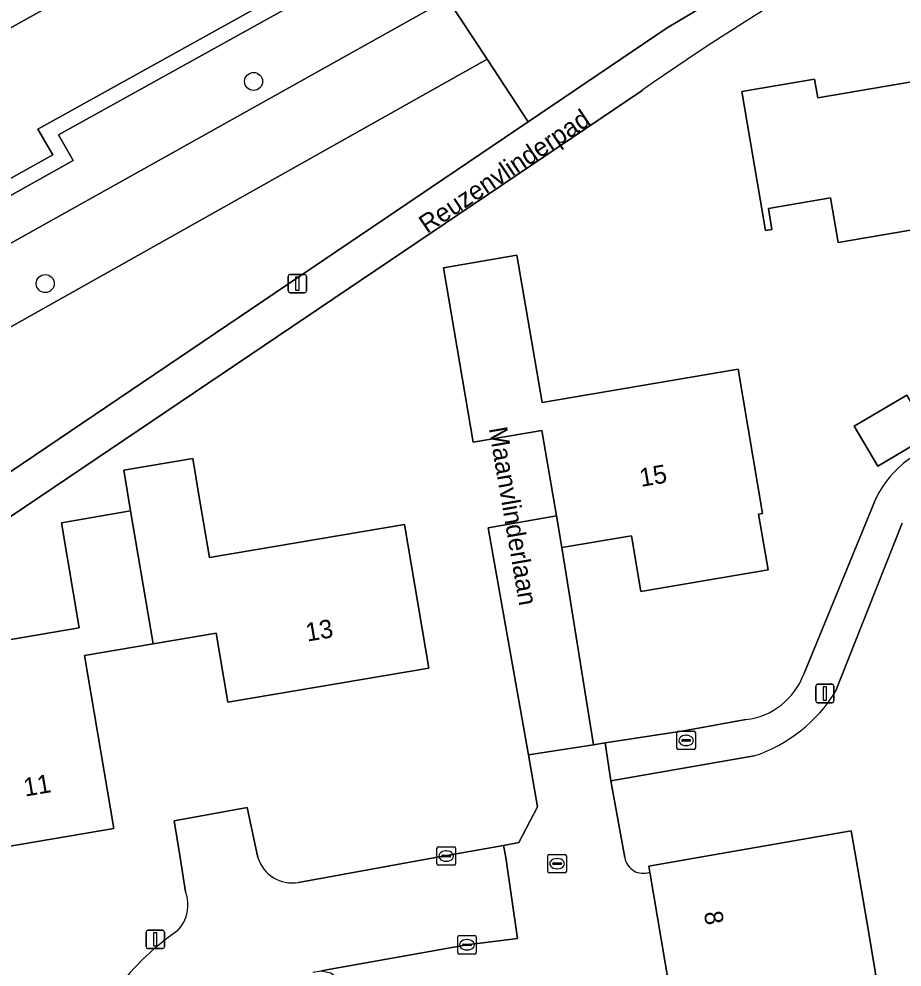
# Model space of a CAD drawing. Extents: x 162879 to 165540, y 384011 to 385181.
# Drawn here: x 163903.3 to 163951.3, y 384744.1 to 384795.5 of the extents above; entities that cross this region are included whole.
import ezdxf

# ---------------------------------------------------------------- set-up
doc = ezdxf.new("R2010")
doc.units = 0
for name, color, linetype in [('IMGEO_Berm_groen', 7, 'Continuous'), ('IMGEO_Boom', 7, 'Continuous'), ('IMGEO_Brandkraan', 7, 'Continuous'), ('IMGEO_Erf', 7, 'Continuous'), ('IMGEO_Gemengd_bos', 7, 'Continuous'), ('IMGEO_Groenvoorziening', 7, 'Continuous'), ('IMGEO_Kolk', 7, 'Continuous'), ('IMGEO_Lichtmast', 7, 'Continuous'), ('IMGEO_Loofbos', 7, 'Continuous'), ('IMGEO_Muur', 7, 'Continuous'), ('IMGEO_Openbare_ruimte_label', 7, 'Continuous'), ('IMGEO_Pand', 7, 'Continuous'), ('IMGEO_Pand_nummerreeks', 7, 'Continuous'), ('IMGEO_Rijbaan_lokaal_open', 7, 'Continuous'), ('IMGEO_Rijbaan_regionaal_gesloten', 7, 'Continuous'), ('IMGEO_Rioolput', 7, 'Continuous'), ('IMGEO_Voetpad_open', 7, 'Continuous')]:
    doc.layers.add(name, color=color, linetype=linetype)

msp = doc.modelspace()

# ---------------------------------------------------------------- linework, layer by layer
at = {"layer": 'IMGEO_Berm_groen'}
for points in [[(163989.862, 384843.563), (163852.299, 384766.881), (163829.125, 384753.852), (163806.699, 384741.137), (163802.215, 384738.589)], [(163801.034, 384737.739), (163800.512, 384737.299), (163789.972, 384728.4), (163790.92, 384726.745), (163790.986, 384726.641), (163802.36, 384734.21), (163830.64, 384748.494), (163847.517, 384757.905), (163848.3, 384756.508), (163852.526, 384758.821), (163851.73, 384760.24), (163898.055, 384786.032), (163898.84, 384784.624), (163905.165, 384788.158), (163904.353, 384789.557), (163992.862, 384838.663)]]:
    msp.add_lwpolyline(points, dxfattribs=at)
at = {"layer": 'IMGEO_Boom'}
for centre in [(163916.065, 384792.141), (163904.757, 384781.167)]:
    msp.add_circle(centre, 0.489, dxfattribs=at)
at = {"layer": 'IMGEO_Brandkraan'}
for p, q in [((163939.038, 384755.937), (163939.038, 384756.789)), ((163939.113, 384756.863), (163939.965, 384756.863)), ((163940.039, 384756.789), (163940.039, 384755.937)), ((163939.297, 384756.357), (163939.297, 384756.369)), ((163939.735, 384756.32), (163939.337, 384756.32)), ((163939.34, 384756.406), (163939.738, 384756.406)), ((163939.526, 384756.643), (163939.551, 384756.643)), ((163939.781, 384756.369), (163939.781, 384756.357)), ((163939.965, 384755.863), (163939.113, 384755.863)), ((163939.549, 384756.083), (163939.524, 384756.083))]:
    msp.add_line(p, q, dxfattribs=at)
for points in [[(163939.038, 384755.937), (163939.038, 384756.789)], [(163939.113, 384756.863), (163939.965, 384756.863)], [(163940.039, 384756.789), (163940.039, 384755.937)], [(163939.965, 384755.863), (163939.113, 384755.863)]]:
    msp.add_lwpolyline(points, dxfattribs=at)
for centre, radius, start, end in [((163939.115, 384756.787), 0.0765, 91.552, 178.448), ((163939.115, 384756.787), 0.0765, 91.552, 178.448), ((163939.963, 384756.787), 0.0765, 1.552, 88.448), ((163939.963, 384756.787), 0.0765, 1.552, 88.448), ((163939.337, 384756.366), 0.0403, 85.8775, 175.7526), ((163939.334, 384756.356), 0.0366, 178.938, 274.7102), ((163939.738, 384756.363), 0.043, 264.8664, 352.4533), ((163939.742, 384756.368), 0.0386, 1.7309, 96.639), ((163939.115, 384755.939), 0.0765, 181.552, 268.448), ((163939.115, 384755.939), 0.0765, 181.552, 268.448), ((163939.963, 384755.939), 0.0765, 271.552, 358.448), ((163939.963, 384755.939), 0.0765, 271.552, 358.448)]:
    msp.add_arc(centre, radius, start, end, dxfattribs=at)
for centre, major_axis, ratio, start_param, end_param in [((163939.525, 384756.363), (-0.387, 0.002), 0.722429, 4.712389, 7.853982), ((163939.55, 384756.363), (-0.39, 0.002), 0.717154, 1.570796, 4.712389)]:
    msp.add_ellipse(centre, major_axis=major_axis, ratio=ratio, start_param=start_param, end_param=end_param, dxfattribs=at)
at = {"layer": 'IMGEO_Erf'}
for points in [[(163958.613, 384785.239), (163947.786, 384783.397), (163947.374, 384785.824), (163944.001, 384785.25), (163944.195, 384784.105), (163943.852, 384784.047), (163942.567, 384791.594), (163946.507, 384792.265), (163946.679, 384791.254), (163956.958, 384793.003), (163955.603, 384800.964), (163959.502, 384801.627), (163961.106, 384792.202), (163957.531, 384791.593)], [(163952.789, 384772.936), (163949.947, 384771.261), (163948.666, 384773.435), (163951.508, 384775.11)], [(163914.669, 384758.439), (163914.03, 384762.197), (163910.61, 384761.615), (163906.886, 384760.982), (163908.486, 384751.579), (163900.91, 384750.29), (163899.055, 384761.192), (163906.604, 384762.477), (163905.633, 384768.183), (163909.385, 384768.821), (163909.013, 384771.037), (163912.76, 384771.671), (163913.136, 384769.459), (163913.675, 384766.288), (163924.251, 384768.088), (163925.577, 384760.295)]]:
    msp.add_lwpolyline(points, close=True, dxfattribs=at)
for points in [[(163937.143, 384791.65), (163896.829, 384764.446)], [(163918.495, 384748.657), (163925.94, 384750), (163929.624, 384750.664), (163930.464, 384750.816), (163931.473, 384752.761), (163930.976, 384755.577), (163930.958, 384755.677), (163928.801, 384767.914), (163932.496, 384768.566), (163931.71, 384773.186), (163927.983, 384772.552), (163926.371, 384782.025), (163930.358, 384782.704), (163931.717, 384774.719), (163942.354, 384776.529), (163943.688, 384768.693), (163943.467, 384768.655), (163943.982, 384765.63), (163937.081, 384764.456), (163936.566, 384767.481), (163932.79, 384766.839), (163934.512, 384756.128), (163935.149, 384756.228), (163939.422, 384756.894), (163942.775, 384757.492)], [(163945.921, 384759.968), (163949.848, 384769.535)], [(163951.255, 384768.154), (163947.645, 384759.027)], [(163943.225, 384755.525), (163935.448, 384754.164), (163936.204, 384750)], [(163912.372, 384748.153), (163912.074, 384750), (163911.752, 384751.997), (163915.707, 384752.73), (163916.297, 384750)], [(163937.56, 384749.211), (163937.505, 384749.529), (163940.189, 384750), (163948.492, 384751.457), (163948.743, 384750), (163949.338, 384746.539), (163949.839, 384743.614), (163939.177, 384741.782), (163940.532, 384734.062), (163936.733, 384733.425), (163937.27, 384730.292), (163933.652, 384729.673), (163934.25, 384726.189), (163931.235, 384725.677), (163926.26, 384724.822), (163923.54, 384724.355), (163922.304, 384731.551), (163925.023, 384732.018), (163924.434, 384735.447), (163928.734, 384736.186), (163927.86, 384741.275), (163927.667, 384741.185), (163927.296, 384743.202), (163923.011, 384742.448)]]:
    msp.add_lwpolyline(points, dxfattribs=at)
for centre, radius, start, end in [((164013.196, 384683.727), 132.028, 114.84485, 125.17241), ((163954.932, 384767.018), 5.673, 98.5335, 153.6608), ((163942.331, 384761.293), 3.826, 276.6607, 339.747), ((163940.707, 384763.243), 8.118, 288.0665, 328.7136), ((163918.15, 384750.562), 1.936, 196.8691, 280.2802), ((163937.209, 384750.168), 1.019, 189.5011, 290.1122), ((163910.444, 384747.439), 2.056, 316.4414, 20.3292), ((163919.658, 384734.639), 13.757, 124.1575, 165.5252)]:
    msp.add_arc(centre, radius, start, end, dxfattribs=at)
at = {"layer": 'IMGEO_Gemengd_bos'}
msp.add_lwpolyline([(163895.604, 384774.738), (163928.738, 384793.357), (163926.594, 384796.628), (163843.216, 384750)], dxfattribs=at)
at = {"layer": 'IMGEO_Groenvoorziening'}
msp.add_lwpolyline([(163895.67, 384766.092), (163930.97, 384789.954), (163928.738, 384793.357), (163895.604, 384774.738)], dxfattribs=at)
at = {"layer": 'IMGEO_Kolk'}
for p, q in [((163926.015, 384749.658), (163926.015, 384750.51)), ((163926.09, 384750.584), (163926.942, 384750.584)), ((163927.016, 384750.51), (163927.016, 384749.658)), ((163926.274, 384750.078), (163926.274, 384750.09)), ((163926.712, 384750.041), (163926.314, 384750.041)), ((163926.317, 384750.127), (163926.715, 384750.127)), ((163926.503, 384750.364), (163926.528, 384750.364)), ((163926.758, 384750.09), (163926.758, 384750.078)), ((163926.942, 384749.584), (163926.09, 384749.584)), ((163926.526, 384749.804), (163926.501, 384749.804)), ((163927.143, 384744.842), (163927.143, 384745.694)), ((163927.218, 384745.768), (163928.07, 384745.768)), ((163927.631, 384745.548), (163927.656, 384745.548)), ((163928.144, 384745.694), (163928.144, 384744.842)), ((163927.402, 384745.262), (163927.402, 384745.274)), ((163927.84, 384745.225), (163927.442, 384745.225)), ((163927.445, 384745.311), (163927.843, 384745.311)), ((163927.654, 384744.988), (163927.629, 384744.988)), ((163927.886, 384745.274), (163927.886, 384745.262)), ((163928.07, 384744.768), (163927.218, 384744.768))]:
    msp.add_line(p, q, dxfattribs=at)
for points in [[(163926.015, 384749.658), (163926.015, 384750.51)], [(163926.09, 384750.584), (163926.942, 384750.584)], [(163927.016, 384750.51), (163927.016, 384749.658)], [(163926.942, 384749.584), (163926.09, 384749.584)], [(163927.143, 384744.842), (163927.143, 384745.694)], [(163927.218, 384745.768), (163928.07, 384745.768)], [(163928.144, 384745.694), (163928.144, 384744.842)], [(163928.07, 384744.768), (163927.218, 384744.768)]]:
    msp.add_lwpolyline(points, dxfattribs=at)
for centre, radius, start, end in [((163926.092, 384750.508), 0.0765, 91.552, 178.448), ((163926.092, 384750.508), 0.0765, 91.552, 178.448), ((163926.94, 384750.508), 0.0765, 1.552, 88.448), ((163926.94, 384750.508), 0.0765, 1.552, 88.448), ((163926.314, 384750.087), 0.0403, 85.8775, 175.7526), ((163926.311, 384750.077), 0.0366, 178.938, 274.7102), ((163926.715, 384750.084), 0.043, 264.8664, 352.4533), ((163926.719, 384750.089), 0.0386, 1.7309, 96.639), ((163926.092, 384749.66), 0.0765, 181.552, 268.448), ((163926.092, 384749.66), 0.0765, 181.552, 268.448), ((163926.94, 384749.66), 0.0765, 271.552, 358.448), ((163926.94, 384749.66), 0.0765, 271.552, 358.448), ((163927.22, 384745.692), 0.0765, 91.552, 178.448), ((163927.22, 384745.692), 0.0765, 91.552, 178.448), ((163928.068, 384745.692), 0.0765, 1.552, 88.448), ((163928.068, 384745.692), 0.0765, 1.552, 88.448), ((163927.22, 384744.844), 0.0765, 181.552, 268.448), ((163927.22, 384744.844), 0.0765, 181.552, 268.448), ((163927.442, 384745.271), 0.0403, 85.8775, 175.7526), ((163927.439, 384745.261), 0.0366, 178.938, 274.7102), ((163927.843, 384745.268), 0.043, 264.8664, 352.4533), ((163927.847, 384745.273), 0.0386, 1.7309, 96.639), ((163928.068, 384744.844), 0.0765, 271.552, 358.448), ((163928.068, 384744.844), 0.0765, 271.552, 358.448)]:
    msp.add_arc(centre, radius, start, end, dxfattribs=at)
for centre, major_axis, ratio, start_param, end_param in [((163926.502, 384750.084), (-0.387, 0.002), 0.722429, 4.712389, 7.853982), ((163926.527, 384750.084), (-0.39, 0.002), 0.717154, 1.570796, 4.712389), ((163927.63, 384745.268), (-0.387, 0.002), 0.722429, 4.712389, 7.853982), ((163927.655, 384745.268), (-0.39, 0.002), 0.717154, 1.570796, 4.712389)]:
    msp.add_ellipse(centre, major_axis=major_axis, ratio=ratio, start_param=start_param, end_param=end_param, dxfattribs=at)
at = {"layer": 'IMGEO_Lichtmast'}
for p, q in [((163917.944, 384780.766), (163917.944, 384781.566)), ((163917.944, 384781.566), (163917.944, 384780.766)), ((163918.044, 384781.666), (163918.834, 384781.666)), ((163918.834, 384781.666), (163918.044, 384781.666)), ((163918.934, 384781.566), (163918.934, 384780.766)), ((163918.934, 384780.766), (163918.934, 384781.566)), ((163918.834, 384780.666), (163918.044, 384780.666)), ((163918.044, 384780.666), (163918.834, 384780.666)), ((163946.57, 384758.513), (163946.57, 384759.313)), ((163946.57, 384759.313), (163946.57, 384758.513)), ((163946.67, 384759.413), (163947.46, 384759.413)), ((163947.46, 384759.413), (163946.67, 384759.413)), ((163947.56, 384759.313), (163947.56, 384758.513)), ((163947.56, 384758.513), (163947.56, 384759.313)), ((163947.46, 384758.413), (163946.67, 384758.413)), ((163946.67, 384758.413), (163947.46, 384758.413)), ((163910.23, 384745.161), (163910.23, 384745.961)), ((163910.23, 384745.961), (163910.23, 384745.161)), ((163910.33, 384746.061), (163911.12, 384746.061)), ((163911.12, 384746.061), (163910.33, 384746.061)), ((163911.22, 384745.961), (163911.22, 384745.161)), ((163911.22, 384745.161), (163911.22, 384745.961)), ((163911.12, 384745.061), (163910.33, 384745.061)), ((163910.33, 384745.061), (163911.12, 384745.061))]:
    msp.add_line(p, q, dxfattribs=at)
for points in [[(163918.364, 384781.541), (163918.514, 384781.541), (163918.514, 384780.791), (163918.364, 384780.791), (163918.364, 384781.541)], [(163946.99, 384759.288), (163947.14, 384759.288), (163947.14, 384758.538), (163946.99, 384758.538), (163946.99, 384759.288)], [(163910.65, 384745.936), (163910.8, 384745.936), (163910.8, 384745.186), (163910.65, 384745.186), (163910.65, 384745.936)]]:
    msp.add_lwpolyline(points, dxfattribs=at)
for centre, start, end in [((163918.044, 384781.566), 90, 180), ((163918.044, 384781.566), 90, 180), ((163918.834, 384781.566), 0, 90), ((163918.834, 384781.566), 360, 90), ((163918.044, 384780.766), 180, 270), ((163918.044, 384780.766), 180, 270), ((163918.834, 384780.766), 270, 0), ((163918.834, 384780.766), 270, 0), ((163946.67, 384759.313), 90, 180), ((163946.67, 384759.313), 90, 180), ((163947.46, 384759.313), 0, 90), ((163947.46, 384759.313), 360, 90), ((163946.67, 384758.513), 180, 270), ((163946.67, 384758.513), 180, 270), ((163947.46, 384758.513), 270, 0), ((163947.46, 384758.513), 270, 0), ((163910.33, 384745.961), 90, 180), ((163910.33, 384745.961), 90, 180), ((163911.12, 384745.961), 0, 90), ((163911.12, 384745.961), 360, 90), ((163910.33, 384745.161), 180, 270), ((163910.33, 384745.161), 180, 270), ((163911.12, 384745.161), 270, 0), ((163911.12, 384745.161), 270, 0)]:
    msp.add_arc(centre, 0.1, start, end, dxfattribs=at)
at = {"layer": 'IMGEO_Loofbos'}
for points in [[(163832.961, 384744.266), (163843.216, 384750), (163926.594, 384796.628), (163943.747, 384806.221), (163968.417, 384820.017), (163985.446, 384829.54), (163995.186, 384834.864), (163993.285, 384837.971), (163905.468, 384789.249), (163906.278, 384787.853), (163898.528, 384783.521), (163897.742, 384784.931), (163852.834, 384759.928), (163853.633, 384758.504), (163847.985, 384755.413), (163847.206, 384756.804), (163831.618, 384748.116)], [(163930.97, 384789.954), (163938.504, 384795.047), (163947.204, 384800.246), (163943.747, 384806.221), (163926.594, 384796.628), (163928.738, 384793.357)]]:
    msp.add_lwpolyline(points, close=True, dxfattribs=at)
at = {"layer": 'IMGEO_Muur'}
for points in [[(163992.862, 384838.663), (163904.353, 384789.557), (163905.165, 384788.158), (163898.84, 384784.624), (163898.055, 384786.032), (163851.73, 384760.24)], [(163852.834, 384759.928), (163897.742, 384784.931), (163898.528, 384783.521), (163906.278, 384787.853), (163905.468, 384789.249), (163993.285, 384837.971)]]:
    msp.add_lwpolyline(points, dxfattribs=at)
at = {"layer": 'IMGEO_Pand'}
for points in [[(163947.786, 384783.397), (163958.613, 384785.239), (163957.531, 384791.593), (163961.106, 384792.202), (163959.502, 384801.627), (163955.603, 384800.964), (163956.958, 384793.003), (163946.679, 384791.254), (163946.507, 384792.265), (163942.567, 384791.594), (163943.852, 384784.047), (163944.195, 384784.105), (163944.001, 384785.25), (163947.374, 384785.824)], [(163927.983, 384772.552), (163931.71, 384773.186), (163932.496, 384768.566), (163932.79, 384766.839), (163936.566, 384767.481), (163937.081, 384764.456), (163943.982, 384765.63), (163943.467, 384768.655), (163943.688, 384768.693), (163942.354, 384776.529), (163931.717, 384774.719), (163930.358, 384782.704), (163926.371, 384782.025)], [(163948.666, 384773.435), (163949.947, 384771.261), (163952.789, 384772.936), (163951.508, 384775.11)], [(163909.385, 384768.821), (163910.61, 384761.615), (163914.03, 384762.197), (163914.669, 384758.439), (163925.577, 384760.295), (163924.251, 384768.088), (163913.675, 384766.288), (163913.136, 384769.459), (163912.76, 384771.671), (163909.013, 384771.037)], [(163909.385, 384768.821), (163905.633, 384768.183), (163906.604, 384762.477), (163899.055, 384761.192), (163900.91, 384750.29), (163908.486, 384751.579), (163906.886, 384760.982), (163910.61, 384761.615)], [(163936.27, 384736.127), (163936.733, 384733.425), (163940.532, 384734.062), (163939.177, 384741.782), (163949.839, 384743.614), (163949.338, 384746.539), (163948.743, 384750), (163948.492, 384751.457), (163940.189, 384750), (163937.505, 384749.529), (163937.56, 384749.211), (163938.606, 384743.121), (163935.25, 384742.544)]]:
    msp.add_lwpolyline(points, close=True, dxfattribs=at)
at = {"layer": 'IMGEO_Rijbaan_lokaal_open'}
msp.add_lwpolyline([(163934.512, 384756.128), (163932.79, 384766.839), (163932.496, 384768.566), (163928.801, 384767.914), (163930.958, 384755.677), (163930.976, 384755.577)], close=True, dxfattribs=at)
for points in [[(163916.297, 384750), (163915.707, 384752.73), (163911.752, 384751.997), (163912.074, 384750), (163912.372, 384748.153)], [(163930.393, 384745.609), (163929.752, 384750), (163929.624, 384750.664), (163925.94, 384750), (163918.495, 384748.657)], [(163919.284, 384743.776), (163919.73, 384743.856), (163927.644, 384745.267), (163930.393, 384745.609)]]:
    msp.add_lwpolyline(points, dxfattribs=at)
for centre, radius, start, end in [((163918.15, 384750.562), 1.936, 196.8691, 280.2802), ((163910.444, 384747.439), 2.056, 316.4414, 20.3292), ((163919.658, 384734.639), 13.757, 124.1575, 165.5252)]:
    msp.add_arc(centre, radius, start, end, dxfattribs=at)
at = {"layer": 'IMGEO_Rijbaan_regionaal_gesloten'}
msp.add_lwpolyline([(163748.355, 384708.001), (163802.215, 384738.589), (163806.699, 384741.137), (163829.125, 384753.852), (163852.299, 384766.881), (163989.862, 384843.563)], dxfattribs=at)
at = {"layer": 'IMGEO_Rioolput'}
for p, q in [((163932.036, 384749.247), (163932.036, 384750.099)), ((163932.111, 384750.173), (163932.963, 384750.173)), ((163933.037, 384750.099), (163933.037, 384749.247)), ((163932.295, 384749.667), (163932.295, 384749.679)), ((163932.733, 384749.63), (163932.335, 384749.63)), ((163932.338, 384749.716), (163932.736, 384749.716)), ((163932.524, 384749.953), (163932.549, 384749.953)), ((163932.779, 384749.679), (163932.779, 384749.667)), ((163932.963, 384749.173), (163932.111, 384749.173)), ((163932.547, 384749.393), (163932.522, 384749.393))]:
    msp.add_line(p, q, dxfattribs=at)
for points in [[(163932.036, 384749.247), (163932.036, 384750.099)], [(163932.111, 384750.173), (163932.963, 384750.173)], [(163933.037, 384750.099), (163933.037, 384749.247)], [(163932.963, 384749.173), (163932.111, 384749.173)]]:
    msp.add_lwpolyline(points, dxfattribs=at)
for centre, radius, start, end in [((163932.113, 384750.097), 0.0765, 91.552, 178.448), ((163932.113, 384750.097), 0.0765, 91.552, 178.448), ((163932.961, 384750.097), 0.0765, 1.552, 88.448), ((163932.961, 384750.097), 0.0765, 1.552, 88.448), ((163932.335, 384749.676), 0.0403, 85.8775, 175.7526), ((163932.332, 384749.666), 0.0366, 178.938, 274.7102), ((163932.736, 384749.673), 0.043, 264.8664, 352.4533), ((163932.74, 384749.678), 0.0386, 1.7309, 96.639), ((163932.113, 384749.249), 0.0765, 181.552, 268.448), ((163932.113, 384749.249), 0.0765, 181.552, 268.448), ((163932.961, 384749.249), 0.0765, 271.552, 358.448), ((163932.961, 384749.249), 0.0765, 271.552, 358.448)]:
    msp.add_arc(centre, radius, start, end, dxfattribs=at)
for centre, major_axis, ratio, start_param, end_param in [((163932.523, 384749.673), (-0.387, 0.002), 0.722429, 4.712389, 7.853982), ((163932.548, 384749.673), (-0.39, 0.002), 0.717154, 1.570796, 4.712389)]:
    msp.add_ellipse(centre, major_axis=major_axis, ratio=ratio, start_param=start_param, end_param=end_param, dxfattribs=at)
at = {"layer": 'IMGEO_Voetpad_open'}
for points in [[(163958.789, 384806.171), (163952.009, 384802.847), (163947.204, 384800.246), (163938.504, 384795.047), (163930.97, 384789.954), (163895.67, 384766.092)], [(163896.829, 384764.446), (163937.143, 384791.65)], [(163949.848, 384769.535), (163945.921, 384759.968)], [(163947.645, 384759.027), (163951.255, 384768.154)], [(163942.775, 384757.492), (163939.422, 384756.894), (163935.149, 384756.228), (163935.448, 384754.164), (163943.225, 384755.525)], [(163936.204, 384750), (163935.448, 384754.164), (163935.149, 384756.228), (163934.512, 384756.128), (163930.976, 384755.577), (163931.473, 384752.761), (163930.464, 384750.816), (163929.624, 384750.664), (163929.752, 384750), (163930.393, 384745.609), (163927.644, 384745.267), (163919.73, 384743.856), (163920.259, 384743.743), (163921.62, 384742.749)], [(163923.011, 384742.448), (163927.296, 384743.202), (163927.667, 384741.185), (163927.86, 384741.275), (163935.25, 384742.544), (163938.606, 384743.121), (163937.56, 384749.211)]]:
    msp.add_lwpolyline(points, dxfattribs=at)
for centre, radius, start, end in [((164013.196, 384683.727), 132.028, 114.84485, 125.17241), ((163954.932, 384767.018), 5.673, 98.5335, 153.6608), ((163942.331, 384761.293), 3.826, 276.6607, 339.747), ((163940.707, 384763.243), 8.118, 288.0665, 328.7136), ((163937.209, 384750.168), 1.019, 189.5011, 290.1122)]:
    msp.add_arc(centre, radius, start, end, dxfattribs=at)

# ---------------------------------------------------------------- texts
at = {"layer": 'IMGEO_Openbare_ruimte_label'}
for s, rotation, p in [('Reuzenvlinderpad', 33.833, (163925.47, 384783.858)), ('Maanvlinderlaan', 279.7824, (163928.825, 384773.304))]:
    msp.add_text(s, height=1, rotation=rotation, dxfattribs=at).set_placement(p)
at = {"layer": 'IMGEO_Pand_nummerreeks'}
for s, rotation, p in [('15', 9.6492, (163937.092, 384770.126)), ('13', 9.6564, (163918.976, 384761.728)), ('11', 9.656, (163903.663, 384753.314)), ('8', 279.7492, (163940.493, 384747.019))]:
    msp.add_text(s, height=1, rotation=rotation, dxfattribs=at).set_placement(p)

doc.saveas('drawing.dxf')
